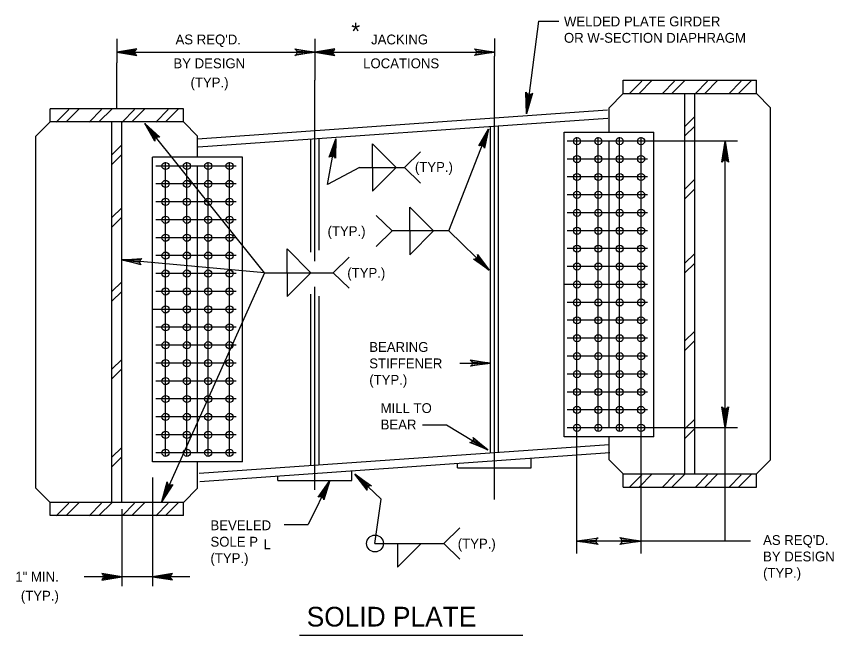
# Model space of a CAD drawing. Extents: x 634656 to 641360, y 298715 to 301183.
# Drawn here: x 639358.7 to 639608, y 298946.8 to 299135.5 of the extents above; entities that cross this region are included whole.
import ezdxf

# ---------------------------------------------------------------- set-up
doc = ezdxf.new("R2010")
doc.units = 0
doc.layers.add('1', color=7, linetype='Continuous')
doc.layers.add('2', color=7, linetype='Continuous')

msp = doc.modelspace()

# ---------------------------------------------------------------- linework, layer by layer
at = {"layer": '1'}
for p, q in [((639517.89, 299133.99), (639514.29, 299105.82)), ((639517.89, 299133.99), (639524.14, 299133.99)), ((639389.31, 299128.61), (639389.31, 299121.34)), ((639449.77, 299128.61), (639449.77, 299116.09)), ((639504.5, 299128.72), (639504.5, 299123.33)), ((639389.31, 299124.57), (639449.77, 299124.57)), ((639449.77, 299124.57), (639504.5, 299124.57)), ((639504.5, 298988.25), (639504.5, 299123.33)), ((639389.31, 299107.34), (639389.31, 299121.34)), ((639449.77, 299060.86), (639449.77, 299116.09)), ((639543.76, 299115.99), (639584.39, 299115.99)), ((639543.76, 299111.99), (639543.76, 299115.99)), ((639549.41, 299115.7), (639545.6, 299111.89)), ((639552.61, 299115.99), (639548.62, 299111.99)), ((639559.45, 299115.7), (639555.64, 299111.89)), ((639562.65, 299115.99), (639558.65, 299111.99)), ((639569.48, 299115.7), (639565.67, 299111.89)), ((639572.68, 299115.99), (639568.68, 299111.99)), ((639579.75, 299115.7), (639575.94, 299111.89)), ((639582.95, 299115.99), (639578.96, 299111.99)), ((639584.39, 299111.99), (639584.39, 299115.99)), ((639539.44, 299107.66), (639543.76, 299111.99)), ((639543.76, 299111.99), (639584.39, 299111.99)), ((639562.58, 298996.02), (639562.58, 299111.99)), ((639565.58, 298996.02), (639565.58, 299111.99)), ((639588.72, 299107.66), (639584.39, 299111.99)), ((639409.63, 299107.34), (639369, 299107.34)), ((639369, 299103.34), (639369, 299107.34)), ((639377.85, 299107.34), (639373.85, 299103.34)), ((639387.88, 299107.34), (639383.89, 299103.34)), ((639397.92, 299107.34), (639393.92, 299103.34)), ((639408.19, 299107.34), (639404.19, 299103.34)), ((639409.63, 299103.34), (639409.63, 299107.34)), ((639539.44, 299100.2), (639539.44, 299107.66)), ((639588.72, 299000.35), (639588.72, 299107.66)), ((639374.65, 299107.06), (639370.84, 299103.25)), ((639384.68, 299107.06), (639380.87, 299103.25)), ((639394.72, 299107.06), (639390.91, 299103.25)), ((639404.99, 299107.06), (639401.18, 299103.25)), ((639413.93, 299098.18), (639538.95, 299106.97)), ((639565.58, 299104.95), (639562.58, 299101.95)), ((639364.68, 299099.02), (639369, 299103.34)), ((639409.63, 299103.34), (639369, 299103.34)), ((639387.81, 298987.38), (639387.81, 299103.34)), ((639390.81, 298987.38), (639390.81, 299103.34)), ((639434.38, 299057.37), (639397.91, 299102.85)), ((639413.95, 299099.02), (639409.63, 299103.34)), ((639414.1, 299095.69), (639539.12, 299104.47)), ((639490.61, 299070.08), (639502.68, 299101.09)), ((639503.25, 299002.49), (639503.25, 299101.95)), ((639505.75, 299002.66), (639505.75, 299102.13)), ((639525.72, 299100.2), (639553.15, 299100.2)), ((639525.72, 299007.35), (639525.72, 299100.2)), ((639553.15, 299007.35), (639553.15, 299100.2)), ((639565.58, 299102.03), (639562.58, 299099.03)), ((639364.68, 298991.71), (639364.68, 299099.02)), ((639413.95, 299092.61), (639413.95, 299099.02)), ((639448.52, 299063.66), (639448.52, 299098.11)), ((639451.02, 299064.21), (639451.02, 299098.28)), ((639453.63, 299084.28), (639456.08, 299098.12)), ((639578.62, 299097.47), (639526.71, 299097.47)), ((639529.67, 298971.77), (639529.67, 299098.65)), ((639536.18, 299008.93), (639536.18, 299098.65)), ((639539.44, 299009.98), (639539.44, 299097.47)), ((639542.69, 299008.93), (639542.69, 299098.65)), ((639549.21, 298971.77), (639549.21, 299098.65)), ((639574.86, 298975.59), (639574.86, 299097.47)), ((639390.81, 299096.31), (639387.81, 299093.31)), ((639390.81, 299093.39), (639387.81, 299090.38)), ((639427.67, 299092.61), (639400.24, 299092.61)), ((639400.24, 298999.76), (639400.24, 299092.61)), ((639427.67, 298999.76), (639427.67, 299092.61)), ((639425.69, 299089.88), (639401.22, 299089.88)), ((639404.19, 299001.34), (639404.19, 299091.06)), ((639410.7, 299001.34), (639410.7, 299091.06)), ((639413.95, 299002.4), (639413.95, 299089.88)), ((639417.21, 299001.34), (639417.21, 299091.06)), ((639423.72, 299001.34), (639423.72, 299091.06)), ((639551.17, 299092), (639526.71, 299092)), ((639463.35, 299089.43), (639453.63, 299084.28)), ((639463.35, 299089.43), (639477.07, 299089.43)), ((639551.17, 299086.54), (639526.71, 299086.54)), ((639565.58, 299085.82), (639562.58, 299082.82)), ((639425.69, 299084.42), (639401.22, 299084.42)), ((639565.58, 299082.9), (639562.58, 299079.9)), ((639551.17, 299081.08), (639526.71, 299081.08)), ((639425.69, 299078.96), (639401.22, 299078.96)), ((639390.81, 299077.18), (639387.81, 299074.18)), ((639551.17, 299075.62), (639526.71, 299075.62)), ((639390.81, 299074.26), (639387.81, 299071.26)), ((639425.69, 299073.49), (639401.22, 299073.49)), ((639490.61, 299070.08), (639473.34, 299070.08)), ((639490.61, 299070.08), (639502.9, 299058.14)), ((639551.17, 299070.16), (639526.71, 299070.16)), ((639425.69, 299068.03), (639401.22, 299068.03)), ((639425.69, 299062.57), (639401.22, 299062.57)), ((639551.17, 299064.7), (639526.71, 299064.7)), ((639565.58, 299063.24), (639562.58, 299060.24)), ((639434.38, 299057.37), (639390.81, 299061.24)), ((639565.58, 299060.32), (639562.58, 299057.31)), ((639551.17, 299059.23), (639526.71, 299059.23)), ((639425.69, 299057.11), (639401.22, 299057.11)), ((639434.38, 299057.37), (639403.04, 298987.65)), ((639434.38, 299057.37), (639455.35, 299057.37)), ((639390.81, 299054.6), (639387.81, 299051.6)), ((639449.77, 298991.23), (639449.77, 299053.04)), ((639551.17, 299053.77), (639525.72, 299053.77)), ((639390.81, 299051.68), (639387.81, 299048.67)), ((639425.69, 299051.65), (639401.22, 299051.65)), ((639448.52, 298998.64), (639448.52, 299050.81)), ((639451.02, 298998.82), (639451.02, 299050.25)), ((639551.17, 299048.31), (639526.71, 299048.31)), ((639425.69, 299046.19), (639400.24, 299046.19)), ((639551.17, 299042.85), (639526.71, 299042.85)), ((639425.69, 299040.72), (639401.22, 299040.72)), ((639565.58, 299039.59), (639562.58, 299036.59)), ((639425.69, 299035.26), (639401.22, 299035.26)), ((639551.17, 299037.39), (639526.71, 299037.39)), ((639565.58, 299036.67), (639562.58, 299033.67)), ((639390.81, 299030.95), (639387.81, 299027.95)), ((639551.17, 299031.93), (639526.71, 299031.93)), ((639390.81, 299028.03), (639387.81, 299025.03)), ((639425.69, 299029.8), (639401.22, 299029.8)), ((639493.92, 299029.82), (639503.25, 299029.82)), ((639551.17, 299026.46), (639526.71, 299026.46)), ((639425.69, 299024.34), (639401.22, 299024.34)), ((639551.17, 299021), (639526.71, 299021)), ((639425.69, 299018.88), (639401.22, 299018.88)), ((639551.17, 299015.54), (639526.71, 299015.54)), ((639425.69, 299013.42), (639401.22, 299013.42)), ((639565.58, 299012.76), (639562.58, 299009.76)), ((639482.54, 299010.97), (639489.91, 299010.97)), ((639489.91, 299010.97), (639502.46, 299003.36)), ((639578.62, 299010.08), (639526.71, 299010.08)), ((639425.69, 299007.95), (639401.22, 299007.95)), ((639565.58, 299009.84), (639562.58, 299006.84)), ((639553.15, 299007.35), (639525.72, 299007.35)), ((639539.44, 299000.35), (639539.44, 299007.35)), ((639390.81, 299004.12), (639387.81, 299001.12)), ((639414.45, 298996.25), (639539.47, 299005.03)), ((639390.81, 299001.2), (639387.81, 298998.2)), ((639425.69, 299002.49), (639401.22, 299002.49)), ((639414.63, 298993.75), (639539.65, 299002.54)), ((639515.72, 298997.87), (639515.72, 299000.86)), ((639539.44, 299000.35), (639543.76, 298996.02)), ((639588.72, 299000.35), (639584.39, 298996.02)), ((639427.67, 298999.76), (639400.24, 298999.76)), ((639413.95, 298991.71), (639413.95, 298999.76)), ((639493.21, 298997.87), (639493.21, 298999.28)), ((639493.21, 298997.87), (639515.72, 298997.87)), ((639438.48, 298994.02), (639438.48, 298995.43)), ((639460.98, 298994.02), (639460.98, 298997.01)), ((639469.91, 298988.34), (639461.92, 298995.98)), ((639543.76, 298996.02), (639584.39, 298996.02)), ((639543.76, 298992.02), (639543.76, 298996.02)), ((639549.41, 298995.74), (639545.6, 298991.93)), ((639552.61, 298996.02), (639548.62, 298992.02)), ((639559.45, 298995.74), (639555.64, 298991.93)), ((639562.65, 298996.02), (639558.65, 298992.02)), ((639569.48, 298995.74), (639565.67, 298991.93)), ((639572.68, 298996.02), (639568.68, 298992.02)), ((639579.75, 298995.74), (639575.94, 298991.93)), ((639582.95, 298996.02), (639578.96, 298992.02)), ((639584.39, 298992.02), (639584.39, 298996.02)), ((639400.24, 298994.97), (639400.24, 298961.86)), ((639438.48, 298994.02), (639460.98, 298994.02)), ((639454.25, 298994.02), (639447.72, 298980.67)), ((639364.68, 298991.71), (639369, 298987.38)), ((639413.95, 298991.71), (639409.63, 298987.38)), ((639543.76, 298992.02), (639584.39, 298992.02)), ((639468.07, 298974.85), (639469.91, 298988.34)), ((639409.63, 298987.38), (639369, 298987.38)), ((639369, 298983.38), (639369, 298987.38)), ((639374.65, 298987.1), (639370.84, 298983.29)), ((639377.85, 298987.38), (639373.85, 298983.38)), ((639384.68, 298987.1), (639380.87, 298983.29)), ((639387.88, 298987.38), (639383.89, 298983.38)), ((639390.81, 298985.31), (639390.81, 298961.86)), ((639394.72, 298987.1), (639390.91, 298983.29)), ((639397.92, 298987.38), (639393.92, 298983.38)), ((639404.99, 298987.1), (639401.18, 298983.29)), ((639408.19, 298987.38), (639404.19, 298983.38)), ((639409.63, 298983.38), (639409.63, 298987.38)), ((639409.63, 298983.38), (639369, 298983.38)), ((639440.33, 298980.67), (639447.72, 298980.67)), ((639582.63, 298975.59), (639529.67, 298975.59)), ((639468.07, 298974.85), (639489.05, 298974.85))]:
    msp.add_line(p, q, dxfattribs=at)
for points in [[(639395.11, 299125.3), (639394.9, 299124.88), (639389.31, 299124.57), (639395.11, 299125.3), (639395.41, 299125.55), (639389.31, 299124.57), (639394.89, 299124.29), (639395.1, 299123.88), (639389.31, 299124.57), (639395.41, 299123.6), (639395.1, 299123.88)], [(639443.97, 299125.3), (639444.19, 299124.88), (639449.77, 299124.57), (639443.97, 299125.3), (639443.67, 299125.55), (639449.77, 299124.57), (639444.19, 299124.29), (639443.99, 299123.88), (639449.77, 299124.57), (639443.67, 299123.6), (639443.99, 299123.88)], [(639455.57, 299125.3), (639455.35, 299124.88), (639449.77, 299124.57), (639455.57, 299125.3), (639455.87, 299125.55), (639449.77, 299124.57), (639455.35, 299124.29), (639455.55, 299123.88), (639449.77, 299124.57), (639455.87, 299123.6), (639455.55, 299123.88)], [(639498.7, 299125.3), (639498.92, 299124.88), (639504.5, 299124.57), (639498.7, 299125.3), (639498.41, 299125.55), (639504.5, 299124.57), (639498.92, 299124.29), (639498.72, 299123.88), (639504.5, 299124.57), (639498.41, 299123.6), (639498.72, 299123.88)], [(639515.83, 299111.8), (639515.36, 299111.63), (639514.29, 299105.82), (639515.83, 299111.8), (639516.13, 299112.08), (639514.29, 299105.82), (639514.75, 299111.71), (639514.34, 299111.98), (639514.29, 299105.82), (639514.09, 299112.34), (639514.34, 299111.98)], [(639400.97, 299097.87), (639401.16, 299098.3), (639397.91, 299102.85), (639400.97, 299097.87), (639400.96, 299097.47), (639397.91, 299102.85), (639401.61, 299098.67), (639402.07, 299098.77), (639397.91, 299102.85), (639402.48, 299098.7), (639402.07, 299098.77)], [(639500.03, 299096.18), (639500.47, 299096.23), (639502.68, 299101.09), (639500.03, 299096.18), (639499.7, 299096), (639502.68, 299101.09), (639500.99, 299096.03), (639501.29, 299095.7), (639502.68, 299101.09), (639501.43, 299095.33), (639501.29, 299095.7)], [(639454.43, 299092.79), (639454.86, 299092.92), (639456.08, 299098.12), (639454.43, 299092.79), (639454.14, 299092.55), (639456.08, 299098.12), (639455.41, 299092.83), (639455.77, 299092.57), (639456.08, 299098.12), (639455.98, 299092.23), (639455.77, 299092.57)], [(639574.09, 299091.34), (639574.53, 299091.56), (639574.86, 299097.47), (639574.09, 299091.34), (639573.82, 299091.02), (639574.86, 299097.47), (639575.15, 299091.57), (639575.59, 299091.35), (639574.86, 299097.47), (639575.88, 299091.02), (639575.59, 299091.35)], [(639499.41, 299062.5), (639499.28, 299062.06), (639502.9, 299058.14), (639499.41, 299062.5), (639499.38, 299062.87), (639502.9, 299058.14), (639498.9, 299061.66), (639498.48, 299061.51), (639502.9, 299058.14), (639498.08, 299061.53), (639498.48, 299061.51)], [(639396.53, 299060), (639396.35, 299060.44), (639390.81, 299061.24), (639396.53, 299060), (639396.8, 299059.72), (639390.81, 299061.24), (639396.4, 299061.02), (639396.64, 299061.42), (639390.81, 299061.24), (639396.97, 299061.67), (639396.64, 299061.42)], [(639497.45, 299030.54), (639497.67, 299030.12), (639503.25, 299029.82), (639497.45, 299030.54), (639497.16, 299030.8), (639503.25, 299029.82), (639497.67, 299029.54), (639497.47, 299029.13), (639503.25, 299029.82), (639497.16, 299028.85), (639497.47, 299029.13)], [(639575.63, 299016.21), (639575.18, 299015.98), (639574.86, 299010.08), (639575.63, 299016.21), (639575.9, 299016.52), (639574.86, 299010.08), (639574.57, 299015.98), (639574.13, 299016.19), (639574.86, 299010.08), (639573.83, 299016.52), (639574.13, 299016.19)], [(639498.09, 299006.83), (639498.06, 299006.38), (639502.46, 299003.36), (639498.09, 299006.83), (639497.97, 299007.18), (639502.46, 299003.36), (639497.77, 299005.9), (639497.4, 299005.66), (639502.46, 299003.36), (639497.01, 299005.59), (639497.4, 299005.66)], [(639465.61, 298991.44), (639465.74, 298991.9), (639461.92, 298995.98), (639465.61, 298991.44), (639465.65, 298991.05), (639461.92, 298995.98), (639466.14, 298992.32), (639466.58, 298992.48), (639461.92, 298995.98), (639466.99, 298992.46), (639466.58, 298992.48)], [(639406.07, 298992.65), (639405.6, 298992.62), (639403.04, 298987.65), (639406.07, 298992.65), (639406.43, 298992.82), (639403.04, 298987.65), (639405.06, 298992.86), (639404.77, 298993.21), (639403.04, 298987.65), (639404.64, 298993.61), (639404.77, 298993.21)], [(639451.05, 298989.13), (639451.52, 298989.14), (639454.25, 298994.02), (639451.05, 298989.13), (639450.69, 298988.98), (639454.25, 298994.02), (639452.05, 298988.89), (639452.33, 298988.53), (639454.25, 298994.02), (639452.44, 298988.12), (639452.33, 298988.53)], [(639535.8, 298974.82), (639535.57, 298975.26), (639529.67, 298975.59), (639535.8, 298974.82), (639536.12, 298974.55), (639529.67, 298975.59), (639535.57, 298975.88), (639535.78, 298976.32), (639529.67, 298975.59), (639536.12, 298976.61), (639535.78, 298976.32)], [(639543.08, 298976.36), (639543.3, 298975.92), (639549.21, 298975.59), (639543.08, 298976.36), (639542.76, 298976.63), (639549.21, 298975.59), (639543.31, 298975.3), (639543.09, 298974.86), (639549.21, 298975.59), (639542.76, 298974.57), (639543.09, 298974.86)], [(639385.01, 298963.96), (639385.23, 298964.38), (639390.81, 298964.69), (639385.01, 298963.96), (639384.72, 298963.7), (639390.81, 298964.69), (639385.24, 298964.96), (639385.03, 298965.38), (639390.81, 298964.69), (639384.72, 298965.65), (639385.03, 298965.38)], [(639406.04, 298965.41), (639405.82, 298964.99), (639400.24, 298964.69), (639406.04, 298965.41), (639406.33, 298965.67), (639400.24, 298964.69), (639405.82, 298964.41), (639406.02, 298963.99), (639400.24, 298964.69), (639406.33, 298963.72), (639406.02, 298963.99)]]:
    msp.add_lwpolyline(points, dxfattribs=at)
for centre, radius in [((639529.67, 299097.47), 1.09), ((639536.18, 299097.47), 1.09), ((639542.69, 299097.47), 1.09), ((639549.21, 299097.47), 1.09), ((639529.67, 299092), 1.09), ((639536.18, 299092), 1.09), ((639542.69, 299092), 1.09), ((639549.21, 299092), 1.09), ((639404.19, 299089.88), 1.09), ((639410.7, 299089.88), 1.09), ((639417.21, 299089.88), 1.09), ((639423.72, 299089.88), 1.09), ((639529.67, 299086.54), 1.09), ((639536.18, 299086.54), 1.09), ((639542.69, 299086.54), 1.09), ((639549.21, 299086.54), 1.09), ((639404.19, 299084.42), 1.09), ((639410.7, 299084.42), 1.09), ((639417.21, 299084.42), 1.09), ((639423.72, 299084.42), 1.09), ((639404.19, 299078.96), 1.09), ((639410.7, 299078.96), 1.09), ((639417.21, 299078.96), 1.09), ((639423.72, 299078.96), 1.09), ((639529.67, 299081.08), 1.09), ((639536.18, 299081.08), 1.09), ((639542.69, 299081.08), 1.09), ((639549.21, 299081.08), 1.09), ((639529.67, 299075.62), 1.09), ((639536.18, 299075.62), 1.09), ((639542.69, 299075.62), 1.09), ((639549.21, 299075.62), 1.09), ((639404.19, 299073.49), 1.09), ((639410.7, 299073.49), 1.09), ((639417.21, 299073.49), 1.09), ((639423.72, 299073.49), 1.09), ((639529.67, 299070.16), 1.09), ((639536.18, 299070.16), 1.09), ((639542.69, 299070.16), 1.09), ((639549.21, 299070.16), 1.09), ((639404.19, 299068.03), 1.09), ((639410.7, 299068.03), 1.09), ((639417.21, 299068.03), 1.09), ((639423.72, 299068.03), 1.09), ((639529.67, 299064.7), 1.09), ((639536.18, 299064.7), 1.09), ((639542.69, 299064.7), 1.09), ((639549.21, 299064.7), 1.09), ((639404.19, 299062.57), 1.09), ((639410.7, 299062.57), 1.09), ((639417.21, 299062.57), 1.09), ((639423.72, 299062.57), 1.09), ((639529.67, 299059.23), 1.09), ((639536.18, 299059.23), 1.09), ((639542.69, 299059.23), 1.09), ((639549.21, 299059.23), 1.09), ((639404.19, 299057.11), 1.09), ((639410.7, 299057.11), 1.09), ((639417.21, 299057.11), 1.09), ((639423.72, 299057.11), 1.09), ((639404.19, 299051.65), 1.09), ((639410.7, 299051.65), 1.09), ((639417.21, 299051.65), 1.09), ((639423.72, 299051.65), 1.09), ((639529.67, 299053.77), 1.09), ((639536.18, 299053.77), 1.09), ((639542.69, 299053.77), 1.09), ((639549.21, 299053.77), 1.09), ((639529.67, 299048.31), 1.09), ((639536.18, 299048.31), 1.09), ((639542.69, 299048.31), 1.09), ((639549.21, 299048.31), 1.09), ((639404.19, 299046.19), 1.09), ((639410.7, 299046.19), 1.09), ((639417.21, 299046.19), 1.09), ((639423.72, 299046.19), 1.09), ((639529.67, 299042.85), 1.09), ((639536.18, 299042.85), 1.09), ((639542.69, 299042.85), 1.09), ((639549.21, 299042.85), 1.09), ((639404.19, 299040.72), 1.09), ((639410.7, 299040.72), 1.09), ((639417.21, 299040.72), 1.09), ((639423.72, 299040.72), 1.09), ((639529.67, 299037.39), 1.09), ((639536.18, 299037.39), 1.09), ((639542.69, 299037.39), 1.09), ((639549.21, 299037.39), 1.09), ((639404.19, 299035.26), 1.09), ((639410.7, 299035.26), 1.09), ((639417.21, 299035.26), 1.09), ((639423.72, 299035.26), 1.09), ((639529.67, 299031.93), 1.09), ((639536.18, 299031.93), 1.09), ((639542.69, 299031.93), 1.09), ((639549.21, 299031.93), 1.09), ((639404.19, 299029.8), 1.09), ((639410.7, 299029.8), 1.09), ((639417.21, 299029.8), 1.09), ((639423.72, 299029.8), 1.09), ((639529.67, 299026.46), 1.09), ((639536.18, 299026.46), 1.09), ((639542.69, 299026.46), 1.09), ((639549.21, 299026.46), 1.09), ((639404.19, 299024.34), 1.09), ((639410.7, 299024.34), 1.09), ((639417.21, 299024.34), 1.09), ((639423.72, 299024.34), 1.09), ((639529.67, 299021), 1.09), ((639536.18, 299021), 1.09), ((639542.69, 299021), 1.09), ((639549.21, 299021), 1.09), ((639404.19, 299018.88), 1.09), ((639410.7, 299018.88), 1.09), ((639417.21, 299018.88), 1.09), ((639423.72, 299018.88), 1.09), ((639529.67, 299015.54), 1.09), ((639536.18, 299015.54), 1.09), ((639542.69, 299015.54), 1.09), ((639549.21, 299015.54), 1.09), ((639404.19, 299013.42), 1.09), ((639410.7, 299013.42), 1.09), ((639417.21, 299013.42), 1.09), ((639423.72, 299013.42), 1.09), ((639529.67, 299010.08), 1.09), ((639536.18, 299010.08), 1.09), ((639542.69, 299010.08), 1.09), ((639549.21, 299010.08), 1.09), ((639404.19, 299007.95), 1.09), ((639410.7, 299007.95), 1.09), ((639417.21, 299007.95), 1.09), ((639423.72, 299007.95), 1.09), ((639404.19, 299002.49), 1.09), ((639410.7, 299002.49), 1.09), ((639417.21, 299002.49), 1.09), ((639423.72, 299002.49), 1.09), ((639468.07, 298974.85), 2.57)]:
    msp.add_circle(centre, radius, dxfattribs=at)
at = {"layer": '2'}
for p, q in [((639467.32, 299089.43), (639467.32, 299096.68)), ((639467.32, 299096.68), (639474.57, 299089.43)), ((639467.32, 299089.43), (639467.32, 299082.18)), ((639467.32, 299082.18), (639474.57, 299089.43)), ((639478.7, 299070.08), (639478.7, 299077.33)), ((639478.7, 299077.33), (639485.95, 299070.08)), ((639478.7, 299070.08), (639478.7, 299062.83)), ((639478.7, 299062.83), (639485.95, 299070.08)), ((639441.25, 299057.37), (639441.25, 299064.62)), ((639441.25, 299064.62), (639448.5, 299057.37)), ((639441.25, 299057.37), (639441.25, 299050.12)), ((639441.25, 299050.12), (639448.5, 299057.37)), ((639474.94, 298974.85), (639474.94, 298967.6)), ((639474.94, 298967.6), (639482.19, 298974.85)), ((639390.81, 298964.69), (639379.36, 298964.69)), ((639400.24, 298964.69), (639390.81, 298964.69)), ((639411.59, 298964.69), (639400.24, 298964.69)), ((639513.2, 298946.76), (639445.01, 298946.76))]:
    msp.add_line(p, q, dxfattribs=at)
for points in [[(639481.94, 299094.18), (639477.07, 299089.43), (639481.94, 299084.68)], [(639468.46, 299074.83), (639473.34, 299070.08), (639468.46, 299065.33)], [(639460.23, 299062.12), (639455.35, 299057.37), (639460.23, 299052.62)], [(639493.92, 298979.6), (639489.05, 298974.85), (639493.92, 298970.1)]]:
    msp.add_lwpolyline(points, dxfattribs=at)

# ---------------------------------------------------------------- texts
at = {"layer": '1'}
for s, height, p in [('*', 5.18, (639460.84, 299128.36)), ('MILL TO', 3, (639469.79, 299014.6)), ('BEAR', 3, (639469.79, 299009.6)), ('BEVELED', 3, (639417.89, 298978.88)), ('SOLE P', 3, (639417.89, 298973.88)), ('L', 3, (639434.08, 298973.11)), ("AS REQ'D.", 3, (639586.43, 298974.38)), ('(TYP.)', 3, (639417.89, 298968.88)), ('BY DESIGN', 3, (639586.43, 298969.38)), ('1" MIN.', 3, (639358.38, 298963.22)), ('(TYP.)', 3, (639586.43, 298964.38))]:
    msp.add_text(s, height=height, dxfattribs=at).set_placement(p)
at = {"layer": '2'}
for s, height, p in [('WELDED PLATE GIRDER', 2.9999, (639525.7, 299132.44)), ("AS REQ'D.", 3, (639407.24, 299126.94)), ('JACKING', 3, (639466.88, 299126.94)), ('OR W-SECTION DIAPHRAGM', 2.9999, (639525.7, 299127.44)), ('BY DESIGN', 3, (639406.61, 299119.67)), ('LOCATIONS', 3, (639464.46, 299119.67)), ('(TYP.)', 3, (639411.81, 299113.83)), ('(TYP.)', 3, (639480.24, 299088.09)), ('(TYP.)', 3, (639453.6, 299068.52)), ('(TYP.)', 3, (639459.62, 299055.81)), ('BEARING', 3, (639466.32, 299033.23)), ('STIFFENER', 3, (639466.32, 299028.23)), ('(TYP.)', 3, (639466.32, 299023.23)), ('(TYP.)', 3, (639493.31, 298973.29)), ('(TYP.)', 3, (639360.06, 298957.43)), ('SOLID PLATE', 6, (639447.24, 298949.54))]:
    msp.add_text(s, height=height, dxfattribs=at).set_placement(p)

doc.saveas('drawing.dxf')
